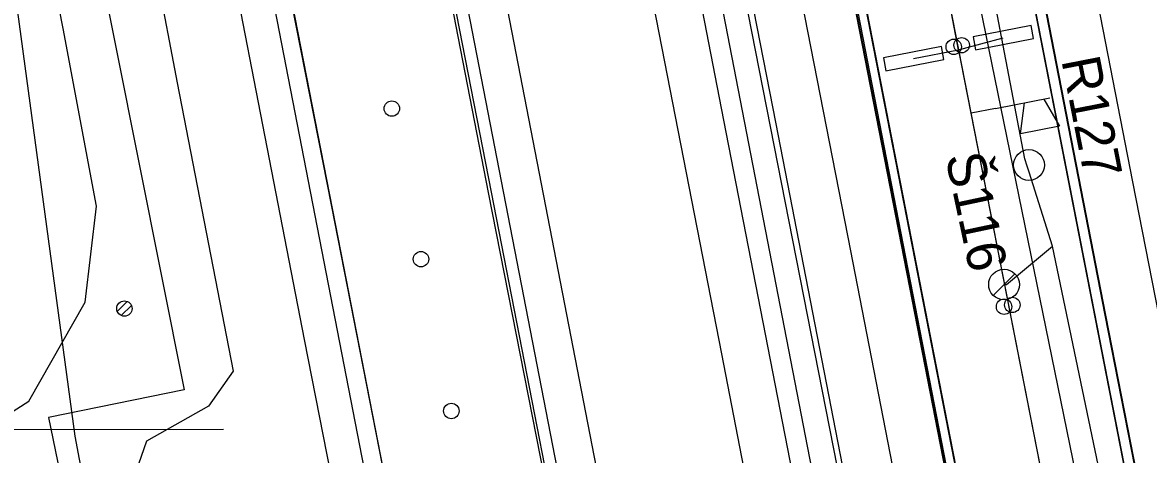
# Model space of a CAD drawing. Extents: x -545736 to -544888, y -1122892 to -1119128.
# Drawn here: x -545201.26 to -545164.72, y -1122092.07 to -1122078.04 of the extents above; entities that cross this region are included whole.
import ezdxf

# ---------------------------------------------------------------- set-up
doc = ezdxf.new("R2010")
doc.units = 0
for name, color, linetype in [('osvětlené plochy-hodnota-obrys', 7, 'Continuous'), ('Podbarveni_Nastupiste', 7, 'Continuous'), ('Podbarveni_Zastreseni_Pozemni', 7, 'Continuous'), ('Vrstva 1', 7, 'Continuous'), ('Vrstva 1 - Koleje', 7, 'Continuous'), ('Vrstva 12', 7, 'Continuous'), ('Vrstva 14_zastreseni a nastupiste', 7, 'Continuous'), ('Vrstva 16_plochy', 7, 'Continuous'), ('Vrstva 17', 7, 'Continuous'), ('Vrstva 23', 7, 'Continuous'), ('Vrstva 26', 7, 'Continuous'), ('Vrstva 28 - zabzar', 7, 'Continuous'), ('Vrstva 29 - sdelzar', 7, 'Continuous'), ('Vrstva 33 - prvky sdelzar', 7, 'Continuous'), ('Vrstva 36', 7, 'Continuous'), ('Vrstva 4 - Teren - stezky - prechody - plochy', 7, 'Continuous'), ('Vrstva 43', 7, 'Continuous'), ('Vrstva 44', 7, 'Continuous'), ('Vrstva 51', 7, 'Continuous'), ('Vrstva 63', 7, 'Continuous')]:
    doc.layers.add(name, color=color, linetype=linetype)

msp = doc.modelspace()

# ---------------------------------------------------------------- linework, layer by layer
at = {"layer": 'osvětlené plochy-hodnota-obrys'}
for points in [[(-545132.033, -1122317.745), (-545201.844, -1121957.194), (-545188.779, -1121954.655), (-545199.189, -1121901.389)], [(-545179.449, -1122198.287), (-545199.55, -1122091.48), (-545209.58, -1122017.245), (-545196.216, -1122014.238)]]:
    msp.add_lwpolyline(points, dxfattribs=at)
at = {"layer": 'Podbarveni_Nastupiste'}
for points in [[(-545198.773, -1121951.627), (-545191.691, -1121987.986), (-545182.222, -1122036.609), (-545172.438, -1122086.699), (-545162.999, -1122135.094), (-545153.274, -1122184.937), (-545142.505, -1122240.181), (-545142.306, -1122241.006)], [(-545136.516, -1122239.976), (-545138.799, -1122227.627), (-545147.465, -1122183.189), (-545157.09, -1122133.892), (-545166.638, -1122084.896), (-545171.447, -1122060.234), (-545173.829, -1122047.49), (-545174.717, -1122041.983)]]:
    msp.add_lwpolyline(points, dxfattribs=at)
at = {"layer": 'Podbarveni_Zastreseni_Pozemni'}
for points in [[(-545197.881, -1121954.495), (-545191.312, -1121988.174), (-545181.806, -1122036.914), (-545172.146, -1122086.438), (-545162.65, -1122135.125), (-545152.971, -1122184.749), (-545143.515, -1122233.227)], [(-545138.257, -1122232.186), (-545147.796, -1122183.265), (-545157.406, -1122133.984), (-545166.925, -1122085.165), (-545175.89, -1122039.187)]]:
    msp.add_lwpolyline(points, dxfattribs=at)
at = {"layer": 'Vrstva 1'}
for points in [[(-545171.524, -1122125.069), (-545174.635, -1122109.111), (-545178.563, -1122088.801), (-545181.831, -1122072.035), (-545185.39, -1122053.802), (-545190.2, -1122028.892), (-545193.908, -1122009.819), (-545198.17, -1121987.873), (-545202.45, -1121965.839), (-545203.994, -1121957.813)], [(-545176.125, -1122125.966), (-545177.056, -1122121.203), (-545182.157, -1122094.956), (-545185.515, -1122077.639), (-545188.604, -1122061.78), (-545193.373, -1122037.292), (-545196.156, -1122022.904)], [(-545199.187, -1122051.823), (-545195.75, -1122069.627), (-545192.116, -1122088.339), (-545188.577, -1122106.412), (-545184.415, -1122127.582)]]:
    msp.add_lwpolyline(points, dxfattribs=at)
at = {"layer": 'Vrstva 1 - Koleje'}
for points in [[(-545167.166, -1122073.3), (-545165.233, -1122083.213), (-545163.348, -1122092.88), (-545161.421, -1122102.785), (-545159.519, -1122112.553), (-545157.605, -1122122.374), (-545156.423, -1122128.428), (-545155.682, -1122132.235), (-545153.776, -1122142.01), (-545151.859, -1122151.863), (-545149.953, -1122161.617), (-545148.044, -1122171.433), (-545146.137, -1122181.176), (-545144.974, -1122187.135), (-545143.456, -1122194.936), (-545142.334, -1122200.685), (-545140.419, -1122210.525)], [(-545176.383, -1122075.263), (-545174.481, -1122085.012), (-545172.568, -1122094.81), (-545170.661, -1122104.603), (-545170.158, -1122107.18), (-545168.724, -1122114.524), (-545166.809, -1122124.368), (-545164.912, -1122134.097), (-545162.998, -1122143.914), (-545161.094, -1122153.659), (-545159.194, -1122163.404), (-545157.278, -1122173.216), (-545155.337, -1122183.16), (-545153.457, -1122192.791), (-545151.544, -1122202.612), (-545149.632, -1122212.391), (-545147.716, -1122222.215), (-545145.801, -1122232.042), (-545143.903, -1122241.777), (-545142.834, -1122247.253), (-545141.885, -1122252.118), (-545140.814, -1122257.667), (-545140.289, -1122260.383)]]:
    msp.add_lwpolyline(points, dxfattribs=at)
at = {"layer": 'Vrstva 12'}
for points in [[(-545204.299, -1122019.698), (-545203.763, -1122019.561), (-545196.412, -1122057.677), (-545191.231, -1122084.009), (-545184.671, -1122117.574), (-545184.668, -1122117.607), (-545191.105, -1122084.578), (-545196.358, -1122057.64), (-545203.751, -1122019.67), (-545204.329, -1122019.745), (-545204.112, -1122020.72), (-545206.312, -1122021.094), (-545206.672, -1122019.168), (-545206.672, -1122019.216)], [(-545179.655, -1122116.54), (-545186.14, -1122083.56), (-545191.388, -1122056.521), (-545196.648, -1122029.468), (-545198.489, -1122019.971), (-545198.393, -1122020.062), (-545196.548, -1122029.388), (-545191.323, -1122056.562), (-545186.056, -1122083.545), (-545179.629, -1122116.564)]]:
    msp.add_lwpolyline(points, dxfattribs=at)
at = {"layer": 'Vrstva 14_zastreseni a nastupiste'}
for points in [[(-545138.248, -1122232.184), (-545147.826, -1122183.078), (-545157.444, -1122133.764), (-545166.966, -1122084.945), (-545176.486, -1122036.133), (-545186.124, -1121986.718), (-545192.612, -1121953.456)], [(-545192.608, -1121953.452), (-545186.031, -1121987.181), (-545176.442, -1122036.358), (-545166.925, -1122085.165), (-545157.406, -1122133.984), (-545147.796, -1122183.265), (-545138.257, -1122232.186)], [(-545143.529, -1122233.23), (-545153.022, -1122184.547), (-545162.697, -1122134.935), (-545172.201, -1122086.2), (-545181.882, -1122036.553), (-545191.387, -1121987.814), (-545197.884, -1121954.495)], [(-545197.881, -1121954.495), (-545191.312, -1121988.174), (-545181.806, -1122036.914), (-545172.146, -1122086.438), (-545162.65, -1122135.125), (-545152.971, -1122184.749), (-545143.515, -1122233.229)], [(-545174.372, -1122076.877), (-545172.469, -1122086.648), (-545170.563, -1122096.424), (-545168.648, -1122106.251), (-545166.742, -1122116.03), (-545164.832, -1122125.805), (-545162.92, -1122135.608), (-545161.017, -1122145.366), (-545159.102, -1122155.184), (-545157.19, -1122164.981), (-545155.268, -1122174.806), (-545153.362, -1122184.59), (-545151.463, -1122194.367), (-545149.557, -1122204.15), (-545147.636, -1122213.972), (-545145.723, -1122223.752), (-545143.824, -1122233.506), (-545142.674, -1122239.408), (-545142.337, -1122240.955)], [(-545174.341, -1122076.928), (-545172.438, -1122086.699), (-545170.532, -1122096.475), (-545168.617, -1122106.302), (-545166.711, -1122116.081), (-545164.801, -1122125.856), (-545162.889, -1122135.659), (-545160.986, -1122145.417), (-545159.071, -1122155.235), (-545157.159, -1122165.032), (-545155.237, -1122174.857), (-545153.331, -1122184.641), (-545151.432, -1122194.418), (-545149.526, -1122204.201), (-545147.605, -1122214.023), (-545145.692, -1122223.803), (-545143.793, -1122233.557), (-545142.643, -1122239.459), (-545142.306, -1122241.006)], [(-545142.306, -1122241.006), (-545139.377, -1122240.485), (-545136.447, -1122239.964), (-545138.244, -1122230.551), (-545140.147, -1122220.747), (-545142.055, -1122210.937), (-545143.965, -1122201.145), (-545145.873, -1122191.373), (-545147.779, -1122181.574), (-545149.696, -1122171.781), (-545151.614, -1122161.976), (-545153.523, -1122152.193), (-545155.434, -1122142.369), (-545156.586, -1122136.479), (-545158.487, -1122126.724), (-545160.396, -1122116.93), (-545162.308, -1122107.103), (-545164.211, -1122097.329), (-545166.122, -1122087.54), (-545168.031, -1122077.749)], [(-545142.337, -1122240.955), (-545136.443, -1122239.964), (-545138.231, -1122230.556), (-545140.134, -1122220.752), (-545142.042, -1122210.942), (-545143.952, -1122201.15), (-545145.86, -1122191.378), (-545147.766, -1122181.579), (-545149.683, -1122171.786), (-545151.601, -1122161.981), (-545153.51, -1122152.198), (-545155.421, -1122142.374), (-545156.573, -1122136.484), (-545158.474, -1122126.729), (-545160.383, -1122116.935), (-545162.295, -1122107.108), (-545164.198, -1122097.334), (-545166.109, -1122087.545), (-545168.018, -1122077.754)]]:
    msp.add_lwpolyline(points, dxfattribs=at)
for centre in [(-545171.039, -1122078.827), (-545170.781, -1122078.773), (-545169.406, -1122087.27), (-545169.138, -1122087.212)]:
    msp.add_circle(centre, 0.25, dxfattribs=at)
at = {"layer": 'Vrstva 16_plochy'}
for points in [[(-545147.605, -1122214.023), (-545149.526, -1122204.201), (-545151.432, -1122194.418), (-545153.331, -1122184.641), (-545155.237, -1122174.857), (-545157.159, -1122165.032), (-545159.071, -1122155.235), (-545160.986, -1122145.417), (-545162.889, -1122135.659), (-545164.801, -1122125.856), (-545166.711, -1122116.081), (-545168.617, -1122106.302), (-545170.532, -1122096.475), (-545172.438, -1122086.699), (-545174.341, -1122076.928)], [(-545168.031, -1122077.749), (-545166.122, -1122087.54), (-545164.211, -1122097.329), (-545162.308, -1122107.103), (-545160.396, -1122116.93), (-545158.487, -1122126.724), (-545156.586, -1122136.479), (-545155.434, -1122142.369), (-545153.523, -1122152.193), (-545151.614, -1122161.976), (-545149.696, -1122171.781), (-545147.779, -1122181.574), (-545145.873, -1122191.373), (-545143.965, -1122201.145), (-545142.055, -1122210.937)]]:
    msp.add_lwpolyline(points, dxfattribs=at)
at = {"layer": 'Vrstva 17'}
msp.add_lwpolyline([(-545209.978, -1122019.893), (-545196.019, -1122089.973), (-545200.414, -1122090.871), (-545193.769, -1122123.214)], dxfattribs=at)
at = {"layer": 'Vrstva 23'}
for p, q in [((-545179.479, -1122115.355), (-545198.377, -1122017.846)), ((-545185.499, -1122116.633), (-545204.397, -1122019.124))]:
    msp.add_line(p, q, dxfattribs=at)
msp.add_lwpolyline([(-545186.465, -1122014.335), (-545168.578, -1122106.371), (-545165.547, -1122105.845)], dxfattribs=at)
at = {"layer": 'Vrstva 26'}
for points in [[(-545195.654, -1121988.767), (-545195.18, -1121989.223), (-545187.569, -1122027.475), (-545180.363, -1122064.26), (-545172.911, -1122102.258), (-545175.755, -1122102.852), (-545177.675, -1122103.151), (-545178.018, -1122103.363), (-545177.842, -1122104.444), (-545175.244, -1122116.91), (-545174.048, -1122121.099), (-545173.902, -1122123.794), (-545172.196, -1122133.711), (-545171.232, -1122138.713), (-545170.128, -1122141.107), (-545170.035, -1122141.928), (-545170.255, -1122143.199), (-545168.934, -1122149.868), (-545168.557, -1122151.414), (-545168.549, -1122152.817), (-545167.193, -1122160.014), (-545166.201, -1122166.567)], [(-545205.409, -1122032.9), (-545205.454, -1122032.893), (-545203.977, -1122040.686), (-545200.867, -1122056.81), (-545200.16, -1122062.233), (-545199.371, -1122069.36), (-545197.83, -1122073.822), (-545196.907, -1122076.524), (-545196.247, -1122080), (-545194.429, -1122089.359), (-545195.221, -1122090.5), (-545197.234, -1122091.636), (-545197.58, -1122092.633), (-545197.385, -1122095.726), (-545195.265, -1122106.534), (-545192.652, -1122119.212), (-545189.128, -1122135.034), (-545188.04, -1122141.819)]]:
    msp.add_lwpolyline(points, dxfattribs=at)
at = {"layer": 'Vrstva 28 - zabzar'}
msp.add_lwpolyline([(-545172.5, -1122107.59), (-545172.99, -1122107.49), (-545173.29, -1122106.13), (-545172.71, -1122106.28), (-545171.99, -1122106.26), (-545168.96, -1122105.62), (-545167.47, -1122105.34), (-545166.46, -1122104.87), (-545165.93, -1122104.57), (-545164.73, -1122104.18), (-545170.48, -1122076), (-545178.03, -1122035.45), (-545179.66, -1122031.35), (-545179.59, -1122031.26), (-545169.01, -1122029.68)], dxfattribs=at)
at = {"layer": 'Vrstva 29 - sdelzar'}
for p, q in [((-545170.88, -1122078.92), (-545195.7, -1121951.95)), ((-545169.68, -1122080.83), (-545170.47, -1122080.98))]:
    msp.add_line(p, q, dxfattribs=at)
for points in [[(-545141.59, -1122228.62), (-545144.06, -1122216.03), (-545147.37, -1122199.08), (-545150.66, -1122182.28), (-545153.96, -1122165.39), (-545157.26, -1122148.51), (-545160.57, -1122131.6), (-545163.89, -1122114.65), (-545167.28, -1122097.28), (-545170.47, -1122080.98), (-545173.77, -1122064.13), (-545177.12, -1122047.02), (-545180.38, -1122030.35), (-545180.51, -1122029.8), (-545183.68, -1122013.47), (-545187, -1121996.49), (-545190.31, -1121979.56), (-545193.64, -1121962.56), (-545195.18, -1121954.67), (-545202.44, -1121916.94)], [(-545144.46, -1122213.97), (-545194.03, -1121960.56), (-545195.67, -1121951.86)], [(-545172.34, -1122079.21), (-545170.88, -1122078.92), (-545169.43, -1122078.53)]]:
    msp.add_lwpolyline(points, dxfattribs=at)
at = {"layer": 'Vrstva 33 - prvky sdelzar'}
msp.add_line((-545169.68, -1122080.83), (-545167.921, -1122080.486), dxfattribs=at)
for points in [[(-545168.447, -1122078.559), (-545168.531, -1122078.134), (-545170.412, -1122078.502), (-545170.329, -1122078.927)], [(-545171.357, -1122079.239), (-545171.441, -1122078.814), (-545173.322, -1122079.182), (-545173.239, -1122079.607)]]:
    msp.add_lwpolyline(points, close=True, dxfattribs=at)
msp.add_lwpolyline([(-545168.11, -1122080.523), (-545167.611, -1122081.404), (-545168.868, -1122081.649), (-545168.738, -1122080.646)], dxfattribs=at)
at = {"layer": 'Vrstva 36'}
for p, q in [((-545198.186, -1122087.422), (-545197.863, -1122087.099)), ((-545198.056, -1122087.557), (-545197.728, -1122087.23))]:
    msp.add_line(p, q, dxfattribs=at)
for centre in [(-545189.275, -1122080.833), (-545188.33, -1122085.724), (-545197.955, -1122087.33), (-545187.344, -1122090.658)]:
    msp.add_circle(centre, 0.25, dxfattribs=at)
at = {"layer": 'Vrstva 4 - Teren - stezky - prechody - plochy'}
for points in [[(-545202.565, -1121956.903), (-545201.056, -1121956.644), (-545199.526, -1121965.043), (-545191.386, -1122006.433), (-545183.698, -1122046.146), (-545176.813, -1122081.324), (-545170.865, -1122111.978), (-545164.201, -1122145.846), (-545158.369, -1122175.606), (-545150.392, -1122216.501), (-545142.671, -1122256.585), (-545144.174, -1122256.905)], [(-545202.565, -1121956.903), (-545200.961, -1121965.123), (-545192.99, -1122006.271), (-545185.214, -1122046.565), (-545178.591, -1122080.816), (-545172.231, -1122113.527), (-545166.05, -1122145.218), (-545159.636, -1122177.662), (-545152.008, -1122216.815), (-545144.174, -1122256.905)], [(-545147.636, -1122213.972), (-545149.557, -1122204.15), (-545151.463, -1122194.367), (-545153.362, -1122184.59), (-545155.268, -1122174.806), (-545157.19, -1122164.981), (-545159.102, -1122155.184), (-545161.017, -1122145.366), (-545162.92, -1122135.608), (-545164.832, -1122125.805), (-545166.742, -1122116.03), (-545168.648, -1122106.251), (-545170.563, -1122096.424), (-545172.469, -1122086.648), (-545174.372, -1122076.877)], [(-545168.018, -1122077.754), (-545166.109, -1122087.545), (-545164.198, -1122097.334), (-545162.295, -1122107.108), (-545160.383, -1122116.935), (-545158.474, -1122126.729), (-545156.573, -1122136.484), (-545155.421, -1122142.374), (-545153.51, -1122152.198), (-545151.601, -1122161.981), (-545149.683, -1122171.786), (-545147.766, -1122181.579), (-545145.86, -1122191.378), (-545143.952, -1122201.15), (-545142.042, -1122210.942)]]:
    msp.add_lwpolyline(points, dxfattribs=at)
at = {"layer": 'Vrstva 43'}
msp.add_line((-545169.76, -1122086.901), (-545169.055, -1122086.197), dxfattribs=at)
for centre, radius in [((-545168.597, -1122082.667), 0.5), ((-545169.407, -1122086.549), 0.498)]:
    msp.add_circle(centre, radius, dxfattribs=at)
at = {"layer": 'Vrstva 44'}
for points in [[(-545143.319, -1122213.395), (-545144.843, -1122204.729), (-545148.45, -1122187.063), (-545149.937, -1122179.183), (-545149.989, -1122178.935), (-545150.06, -1122178.615), (-545151.471, -1122170.999), (-545155.095, -1122153.22), (-545158.425, -1122136.668), (-545159.656, -1122130.551), (-545159.747, -1122130.264), (-545159.786, -1122129.987), (-545161.259, -1122119.445), (-545164.501, -1122101.273), (-545167.835, -1122085.304), (-545168.587, -1122082.897), (-545168.661, -1122082.704), (-545168.732, -1122082.46), (-545171.358, -1122068.69)], [(-545169.408, -1122086.549), (-545169.329, -1122086.544), (-545167.835, -1122085.304)]]:
    msp.add_lwpolyline(points, dxfattribs=at)
at = {"layer": 'Vrstva 51'}
msp.add_lwpolyline([(-545206.031, -1122092.762), (-545204.034, -1122092.23), (-545201.056, -1122090.338), (-545199.23, -1122087.125), (-545198.864, -1122084.006), (-545199.944, -1122078.233), (-545205.433, -1122050.352), (-545211.598, -1122018.709)], dxfattribs=at)
at = {"layer": 'Vrstva 63'}
msp.add_line((-545194.735, -1122091.257), (-545222.126, -1122091.309), dxfattribs=at)

# ---------------------------------------------------------------- texts
at = {"layer": 'Vrstva 33 - prvky sdelzar'}
msp.add_text('R127', height=1.25, rotation=281.0678, dxfattribs=at).set_placement((-545167.551, -1122079.258))
at = {"layer": 'Vrstva 43'}
msp.add_text('Š116', height=1.25, rotation=281.9566, dxfattribs=at).set_placement((-545171.316, -1122082.39))

doc.saveas('drawing.dxf')
